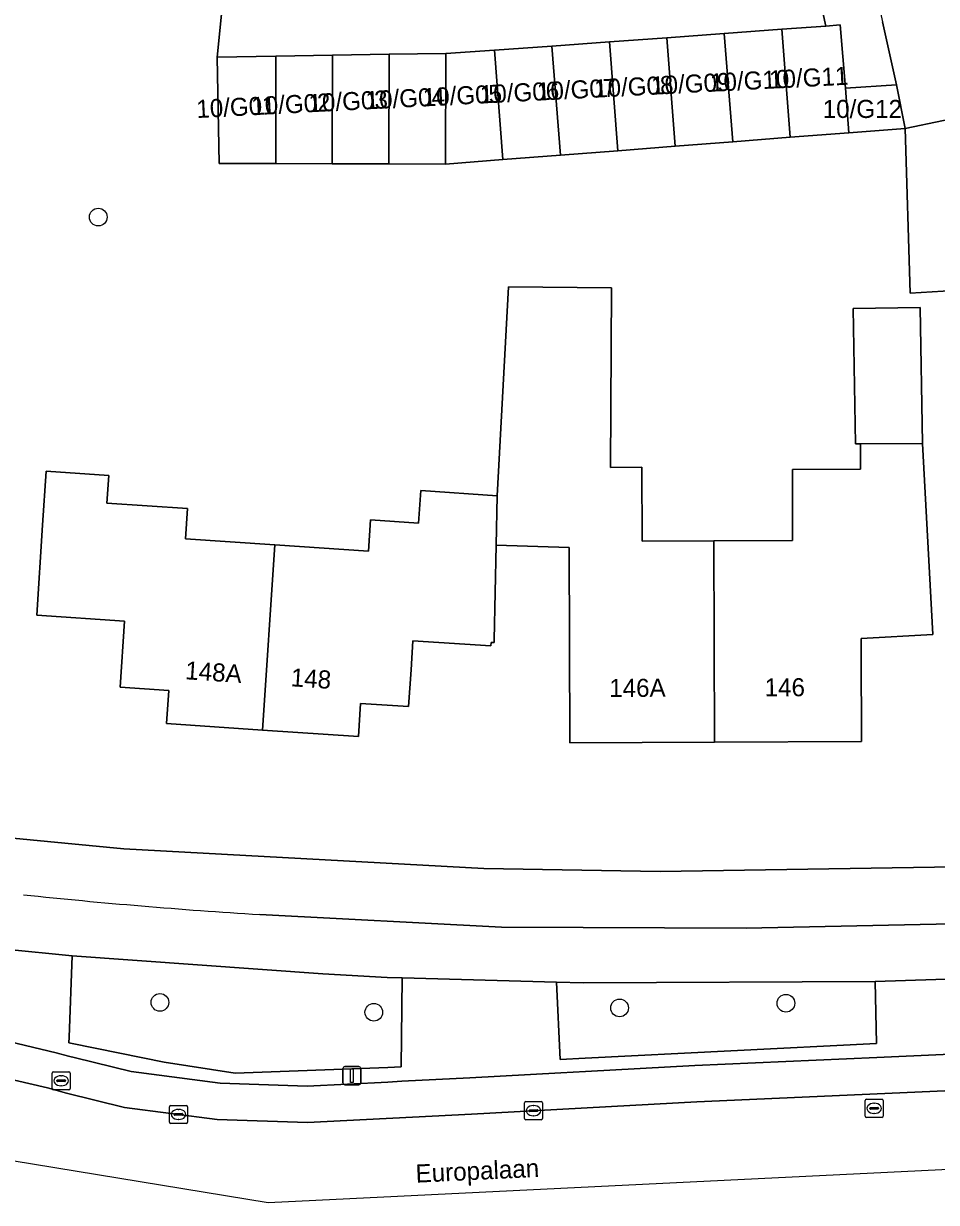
# Model space of a CAD drawing. Extents: x 160030 to 160839, y 385325 to 386450.
# Drawn here: x 160739.9 to 160790.4, y 385324.6 to 385389.9 of the extents above; entities that cross this region are included whole.
import ezdxf

# ---------------------------------------------------------------- set-up
doc = ezdxf.new("R2010")
doc.units = 0
for name, color, linetype in [('IMGEO_Berm_groen', 7, 'Continuous'), ('IMGEO_Boom', 7, 'Continuous'), ('IMGEO_Erf', 7, 'Continuous'), ('IMGEO_Fietspad_gesloten', 7, 'Continuous'), ('IMGEO_Kolk', 7, 'Continuous'), ('IMGEO_Lichtmast', 7, 'Continuous'), ('IMGEO_Muur', 7, 'Continuous'), ('IMGEO_Openbare_ruimte_label', 7, 'Continuous'), ('IMGEO_Pand', 7, 'Continuous'), ('IMGEO_Pand_nummerreeks', 7, 'Continuous'), ('IMGEO_Parkeervlak_open', 7, 'Continuous'), ('IMGEO_Rijbaan_lokaal_gesloten', 7, 'Continuous'), ('IMGEO_Rijbaan_lokaal_open', 7, 'Continuous'), ('IMGEO_Rioolput', 7, 'Continuous'), ('IMGEO_Voetpad_open', 7, 'Continuous')]:
    doc.layers.add(name, color=color, linetype=linetype)

msp = doc.modelspace()

# ---------------------------------------------------------------- linework, layer by layer
at = {"layer": 'IMGEO_Berm_groen'}
for points in [[(160760.875, 385337.062), (160760.045, 385337.085), (160756.493, 385337.275), (160742.627, 385338.286), (160742.459, 385333.785), (160742.434, 385333.462), (160743.994, 385333.158), (160747.724, 385332.392), (160751.643, 385331.797), (160760.083, 385332.107), (160760.828, 385332.142)], [(160787.053, 385336.853), (160770.908, 385336.778), (160769.431, 385336.82), (160769.629, 385332.549), (160771.008, 385332.613), (160787.135, 385333.434)]]:
    msp.add_lwpolyline(points, close=True, dxfattribs=at)
at = {"layer": 'IMGEO_Boom'}
for centre in [(160744.069, 385379.148), (160747.481, 385335.705), (160759.315, 385335.156), (160772.912, 385335.398), (160782.116, 385335.657)]:
    msp.add_circle(centre, 0.489, dxfattribs=at)
at = {"layer": 'IMGEO_Erf'}
for points in [[(160793.255, 385375.194), (160788.992, 385374.943), (160788.707, 385384.054), (160785.6, 385383.813), (160782.35, 385383.561), (160779.171, 385383.315), (160775.992, 385383.069), (160772.814, 385382.822), (160769.635, 385382.576), (160766.457, 385382.329), (160763.278, 385382.083), (160760.147, 385382.092), (160757.016, 385382.1), (160753.886, 385382.109), (160750.755, 385382.117), (160750.65, 385388), (160751.451, 385396.075)], [(160689.944, 385353.705), (160690.02, 385353.684), (160690.096, 385353.665), (160706.87, 385349.675), (160716.52, 385348.053), (160736.06, 385345.098), (160745.489, 385344.203), (160765.401, 385343.108), (160775.15, 385342.953), (160795.007, 385343.265), (160798.343, 385343.507), (160817.935, 385344.075), (160817.935, 385344.588), (160818.498, 385344.64)]]:
    msp.add_lwpolyline(points, dxfattribs=at)
msp.add_lwpolyline([(160748.999, 385363.029), (160748.887, 385361.34), (160753.841, 385361.012), (160759.015, 385360.67), (160759.13, 385362.4), (160761.791, 385362.224), (160761.91, 385364.018), (160766.141, 385363.721), (160766.771, 385375.293), (160772.47, 385375.23), (160772.419, 385365.3), (160774.15, 385365.306), (160774.166, 385361.224), (160778.124, 385361.24), (160782.486, 385361.257), (160782.471, 385365.187), (160786.244, 385365.202), (160786.239, 385366.613), (160785.963, 385366.612), (160785.845, 385374.088), (160789.545, 385374.147), (160789.664, 385366.627), (160790.249, 385356.057), (160786.28, 385355.837), (160786.283, 385355.133), (160786.303, 385350.133), (160778.169, 385350.101), (160770.168, 385350.07), (160770.146, 385355.62), (160770.126, 385360.873), (160766.085, 385360.996), (160765.977, 385355.765), (160765.974, 385355.611), (160765.799, 385355.61), (160765.787, 385355.423), (160761.482, 385355.707), (160761.376, 385354.101), (160761.241, 385352.065), (160758.582, 385352.241), (160758.461, 385350.422), (160753.158, 385350.773), (160747.854, 385351.124), (160747.975, 385352.958), (160745.286, 385353.136), (160745.529, 385356.8), (160740.663, 385357.122), (160740.993, 385362.112), (160741.19, 385365.088), (160744.647, 385364.86), (160744.545, 385363.324)], close=True, dxfattribs=at)
at = {"layer": 'IMGEO_Fietspad_gesloten'}
msp.add_lwpolyline([(160738.919, 385338.641), (160742.627, 385338.286), (160756.493, 385337.275), (160760.045, 385337.085), (160760.875, 385337.062), (160769.431, 385336.82), (160770.908, 385336.778), (160787.053, 385336.853), (160794.894, 385337.127), (160809.803, 385337.866), (160818.197, 385338.445), (160819.806, 385338.507), (160819.719, 385340.178), (160819.648, 385341.557), (160816.182, 385341.373), (160806.129, 385340.688), (160793.048, 385340.094), (160779.919, 385339.812), (160766.382, 385339.868), (160753.006, 385340.562)], dxfattribs=at)
msp.add_arc((160772.805, 385655.122), 315.183, 264.01411, 266.39838, dxfattribs=at)
at = {"layer": 'IMGEO_Kolk'}
for p, q in [((160748.009, 385329.081), (160748.009, 385329.933)), ((160748.084, 385330.007), (160748.936, 385330.007)), ((160748.497, 385329.787), (160748.522, 385329.787)), ((160749.01, 385329.933), (160749.01, 385329.081)), ((160767.648, 385329.288), (160767.648, 385330.14)), ((160767.723, 385330.214), (160768.575, 385330.214)), ((160767.907, 385329.708), (160767.907, 385329.72)), ((160767.95, 385329.757), (160768.348, 385329.757)), ((160768.136, 385329.994), (160768.161, 385329.994)), ((160768.391, 385329.72), (160768.391, 385329.708)), ((160768.649, 385330.14), (160768.649, 385329.288)), ((160748.268, 385329.501), (160748.268, 385329.513)), ((160748.706, 385329.464), (160748.308, 385329.464)), ((160748.311, 385329.55), (160748.709, 385329.55)), ((160748.52, 385329.227), (160748.495, 385329.227)), ((160748.752, 385329.513), (160748.752, 385329.501)), ((160768.575, 385329.214), (160767.723, 385329.214)), ((160768.345, 385329.671), (160767.947, 385329.671)), ((160768.159, 385329.434), (160768.134, 385329.434)), ((160748.936, 385329.007), (160748.084, 385329.007))]:
    msp.add_line(p, q, dxfattribs=at)
for points in [[(160748.009, 385329.081), (160748.009, 385329.933)], [(160748.084, 385330.007), (160748.936, 385330.007)], [(160749.01, 385329.933), (160749.01, 385329.081)], [(160767.648, 385329.288), (160767.648, 385330.14)], [(160767.723, 385330.214), (160768.575, 385330.214)], [(160768.649, 385330.14), (160768.649, 385329.288)], [(160768.575, 385329.214), (160767.723, 385329.214)], [(160748.936, 385329.007), (160748.084, 385329.007)]]:
    msp.add_lwpolyline(points, dxfattribs=at)
for centre, radius, start, end in [((160748.086, 385329.931), 0.0765, 91.55205, 178.44795), ((160748.086, 385329.931), 0.0765, 91.55205, 178.44795), ((160748.934, 385329.931), 0.0765, 1.55205, 88.44795), ((160748.934, 385329.931), 0.0765, 1.55205, 88.44795), ((160767.725, 385330.138), 0.0765, 91.55205, 178.44795), ((160767.725, 385330.138), 0.0765, 91.55205, 178.44795), ((160767.947, 385329.717), 0.0403, 85.87752, 175.75265), ((160767.944, 385329.707), 0.0366, 178.93798, 274.71019), ((160768.348, 385329.714), 0.043, 264.86636, 352.45326), ((160768.352, 385329.719), 0.0386, 1.73085, 96.63898), ((160768.573, 385330.138), 0.0765, 1.55205, 88.44795), ((160768.573, 385330.138), 0.0765, 1.55205, 88.44795), ((160748.086, 385329.083), 0.0765, 181.55205, 268.44795), ((160748.086, 385329.083), 0.0765, 181.55205, 268.44795), ((160748.308, 385329.51), 0.0403, 85.87752, 175.75265), ((160748.305, 385329.5), 0.0366, 178.93798, 274.71019), ((160748.709, 385329.507), 0.043, 264.86636, 352.45326), ((160748.713, 385329.512), 0.0386, 1.73085, 96.63898), ((160748.934, 385329.083), 0.0765, 271.55205, 358.44795), ((160748.934, 385329.083), 0.0765, 271.55205, 358.44795), ((160767.725, 385329.29), 0.0765, 181.55205, 268.44795), ((160767.725, 385329.29), 0.0765, 181.55205, 268.44795), ((160768.573, 385329.29), 0.0765, 271.55205, 358.44795), ((160768.573, 385329.29), 0.0765, 271.55205, 358.44795)]:
    msp.add_arc(centre, radius, start, end, dxfattribs=at)
for centre, major_axis, ratio, start_param, end_param in [((160748.496, 385329.507), (-0.387, 0.002), 0.722429, 4.712389, 7.853982), ((160748.521, 385329.507), (-0.39, 0.002), 0.717154, 1.570796, 4.712389), ((160768.135, 385329.714), (-0.387, 0.002), 0.722429, 4.712389, 7.853982), ((160768.16, 385329.714), (-0.39, 0.002), 0.717154, 1.570796, 4.712389)]:
    msp.add_ellipse(centre, major_axis=major_axis, ratio=ratio, start_param=start_param, end_param=end_param, dxfattribs=at)
at = {"layer": 'IMGEO_Lichtmast'}
for p, q in [((160757.604, 385331.249), (160757.604, 385332.049)), ((160757.604, 385332.049), (160757.604, 385331.249)), ((160757.704, 385332.149), (160758.494, 385332.149)), ((160758.494, 385332.149), (160757.704, 385332.149)), ((160758.594, 385332.049), (160758.594, 385331.249)), ((160758.594, 385331.249), (160758.594, 385332.049)), ((160758.494, 385331.149), (160757.704, 385331.149)), ((160757.704, 385331.149), (160758.494, 385331.149))]:
    msp.add_line(p, q, dxfattribs=at)
msp.add_lwpolyline([(160758.024, 385332.024), (160758.174, 385332.024), (160758.174, 385331.274), (160758.024, 385331.274), (160758.024, 385332.024)], dxfattribs=at)
for centre, start, end in [((160757.704, 385332.049), 90, 180), ((160757.704, 385332.049), 90, 180), ((160758.494, 385332.049), 0, 90), ((160758.494, 385332.049), 360, 90), ((160757.704, 385331.249), 180, 270), ((160757.704, 385331.249), 180, 270), ((160758.494, 385331.249), 270, 0), ((160758.494, 385331.249), 270, 0)]:
    msp.add_arc(centre, 0.1, start, end, dxfattribs=at)
at = {"layer": 'IMGEO_Muur'}
msp.add_lwpolyline([(160750.65, 385388), (160751.451, 385396.075)], dxfattribs=at)
at = {"layer": 'IMGEO_Pand'}
for points in [[(160809.548, 385388.768), (160808.287, 385388.503), (160807.798, 385390.833), (160809.183, 385391.124), (160809.109, 385391.476), (160812.533, 385392.356), (160798.688, 385455.032), (160774.31, 385449.642), (160787.467, 385389.948), (160788.235, 385386.464), (160788.707, 385384.054), (160792.951, 385384.942), (160802.259, 385386.891), (160809.612, 385388.463)], [(160785.6, 385383.813), (160785.404, 385386.273), (160785.125, 385389.777), (160784.316, 385389.718), (160781.886, 385389.54), (160782.35, 385383.561)], [(160775.527, 385389.074), (160772.347, 385388.841), (160772.814, 385382.822), (160775.992, 385383.069)], [(160775.992, 385383.069), (160779.171, 385383.315), (160778.707, 385389.307), (160775.527, 385389.074)], [(160779.171, 385383.315), (160782.35, 385383.561), (160781.886, 385389.54), (160778.707, 385389.307)], [(160766.457, 385382.329), (160769.635, 385382.576), (160769.168, 385388.608), (160765.988, 385388.375)], [(160772.347, 385388.841), (160769.168, 385388.608), (160769.635, 385382.576), (160772.814, 385382.822)], [(160753.886, 385382.109), (160753.902, 385388.053), (160750.65, 385388), (160750.755, 385382.117)], [(160753.886, 385382.109), (160757.016, 385382.1), (160757.033, 385388.105), (160753.902, 385388.053)], [(160757.016, 385382.1), (160760.147, 385382.092), (160760.164, 385388.156), (160757.033, 385388.105)], [(160763.295, 385388.207), (160760.164, 385388.156), (160760.147, 385382.092), (160763.278, 385382.083)], [(160763.278, 385382.083), (160766.457, 385382.329), (160765.988, 385388.375), (160763.295, 385388.207)], [(160788.707, 385384.054), (160788.235, 385386.464), (160785.404, 385386.273), (160785.6, 385383.813)], [(160792.951, 385384.942), (160788.707, 385384.054), (160788.992, 385374.943), (160793.255, 385375.194)], [(160778.124, 385361.24), (160774.166, 385361.224), (160774.15, 385365.306), (160772.419, 385365.3), (160772.47, 385375.23), (160766.771, 385375.293), (160766.141, 385363.721), (160766.085, 385360.996), (160770.126, 385360.873), (160770.146, 385355.62), (160770.168, 385350.07), (160778.169, 385350.101)], [(160785.963, 385366.612), (160786.239, 385366.613), (160789.664, 385366.627), (160789.545, 385374.147), (160785.845, 385374.088)], [(160789.664, 385366.627), (160786.239, 385366.613), (160786.244, 385365.202), (160782.471, 385365.187), (160782.486, 385361.257), (160778.124, 385361.24), (160778.169, 385350.101), (160786.303, 385350.133), (160786.283, 385355.133), (160786.28, 385355.837), (160790.249, 385356.057)], [(160753.841, 385361.012), (160748.887, 385361.34), (160748.999, 385363.029), (160744.545, 385363.324), (160744.647, 385364.86), (160741.19, 385365.088), (160740.993, 385362.112), (160740.663, 385357.122), (160745.529, 385356.8), (160745.286, 385353.136), (160747.975, 385352.958), (160747.854, 385351.124), (160753.158, 385350.773)], [(160753.158, 385350.773), (160758.461, 385350.422), (160758.582, 385352.241), (160761.241, 385352.065), (160761.376, 385354.101), (160761.482, 385355.707), (160765.787, 385355.423), (160765.799, 385355.61), (160765.974, 385355.611), (160765.977, 385355.765), (160766.085, 385360.996), (160766.141, 385363.721), (160761.91, 385364.018), (160761.791, 385362.224), (160759.13, 385362.4), (160759.015, 385360.67), (160753.841, 385361.012)]]:
    msp.add_lwpolyline(points, close=True, dxfattribs=at)
at = {"layer": 'IMGEO_Parkeervlak_open'}
for points in [[(160811.806, 385333.871), (160803.758, 385333.456), (160795.604, 385333.055), (160790.811, 385332.82), (160787.154, 385332.657), (160777.083, 385332.209), (160771.025, 385331.881), (160769.663, 385331.807), (160764.619, 385331.534), (160760.87, 385331.339), (160760.089, 385331.298), (160755.63, 385331.066), (160750.816, 385331.23), (160745.893, 385331.873), (160742.814, 385332.629), (160742.42, 385332.735), (160741.745, 385332.917), (160738.725, 385333.626), (160737.058, 385334.018), (160727.673, 385336.603), (160718.226, 385339.097)], [(160713.421, 385338.288), (160727.15, 385334.664), (160736.562, 385332.071), (160741.253, 385330.969), (160742.313, 385330.683), (160745.523, 385329.896), (160750.651, 385329.226), (160755.648, 385329.055), (160764.726, 385329.528), (160777.182, 385330.203), (160790.905, 385330.813), (160803.859, 385331.45), (160814.938, 385332.019)]]:
    msp.add_lwpolyline(points, dxfattribs=at)
at = {"layer": 'IMGEO_Rijbaan_lokaal_gesloten'}
for points in [[(160826.235, 385332.526), (160826.092, 385332.518), (160824.753, 385332.428), (160824.686, 385332.425), (160820.224, 385332.149), (160816.775, 385332.116), (160814.938, 385332.019), (160803.859, 385331.45), (160790.905, 385330.813), (160777.182, 385330.203), (160764.726, 385329.528), (160755.648, 385329.055), (160750.651, 385329.226), (160745.523, 385329.896), (160742.313, 385330.683), (160741.253, 385330.969), (160736.562, 385332.071)], [(160721.519, 385329.871), (160753.472, 385324.638), (160828.397, 385328.305)]]:
    msp.add_lwpolyline(points, dxfattribs=at)
at = {"layer": 'IMGEO_Rijbaan_lokaal_open'}
msp.add_lwpolyline([(160759.214, 385396.647), (160757.396, 385395.957), (160751.451, 385396.075), (160750.65, 385388), (160753.902, 385388.053), (160757.033, 385388.105), (160760.164, 385388.156), (160763.295, 385388.207), (160765.988, 385388.375), (160769.168, 385388.608), (160772.347, 385388.841), (160775.527, 385389.074), (160778.707, 385389.307), (160781.886, 385389.54), (160784.316, 385389.718), (160773.25, 385440.048), (160771.31, 385448.855)], dxfattribs=at)
at = {"layer": 'IMGEO_Rioolput'}
for p, q in [((160741.517, 385330.943), (160741.517, 385331.795)), ((160741.592, 385331.869), (160742.444, 385331.869)), ((160742.518, 385331.795), (160742.518, 385330.943)), ((160741.776, 385331.363), (160741.776, 385331.375)), ((160742.214, 385331.326), (160741.816, 385331.326)), ((160741.819, 385331.412), (160742.217, 385331.412)), ((160742.028, 385331.089), (160742.003, 385331.089)), ((160742.005, 385331.649), (160742.03, 385331.649)), ((160742.26, 385331.375), (160742.26, 385331.363)), ((160742.444, 385330.869), (160741.592, 385330.869)), ((160786.499, 385329.417), (160786.499, 385330.269)), ((160786.574, 385330.343), (160787.426, 385330.343)), ((160786.758, 385329.837), (160786.758, 385329.849)), ((160787.196, 385329.8), (160786.798, 385329.8)), ((160786.801, 385329.886), (160787.199, 385329.886)), ((160786.987, 385330.123), (160787.012, 385330.123)), ((160787.242, 385329.849), (160787.242, 385329.837)), ((160787.5, 385330.269), (160787.5, 385329.417)), ((160787.426, 385329.343), (160786.574, 385329.343)), ((160787.01, 385329.563), (160786.985, 385329.563))]:
    msp.add_line(p, q, dxfattribs=at)
for points in [[(160741.517, 385330.943), (160741.517, 385331.795)], [(160741.592, 385331.869), (160742.444, 385331.869)], [(160742.518, 385331.795), (160742.518, 385330.943)], [(160742.444, 385330.869), (160741.592, 385330.869)], [(160786.499, 385329.417), (160786.499, 385330.269)], [(160786.574, 385330.343), (160787.426, 385330.343)], [(160787.5, 385330.269), (160787.5, 385329.417)], [(160787.426, 385329.343), (160786.574, 385329.343)]]:
    msp.add_lwpolyline(points, dxfattribs=at)
for centre, radius, start, end in [((160741.594, 385331.793), 0.0765, 91.55205, 178.44795), ((160741.594, 385331.793), 0.0765, 91.55205, 178.44795), ((160742.442, 385331.793), 0.0765, 1.55205, 88.44795), ((160742.442, 385331.793), 0.0765, 1.55205, 88.44795), ((160741.816, 385331.372), 0.0403, 85.87752, 175.75265), ((160741.813, 385331.362), 0.0366, 178.93798, 274.71019), ((160742.217, 385331.369), 0.043, 264.86636, 352.45326), ((160742.221, 385331.374), 0.0386, 1.73085, 96.63898), ((160741.594, 385330.945), 0.0765, 181.55205, 268.44795), ((160741.594, 385330.945), 0.0765, 181.55205, 268.44795), ((160742.442, 385330.945), 0.0765, 271.55205, 358.44795), ((160742.442, 385330.945), 0.0765, 271.55205, 358.44795), ((160786.576, 385330.267), 0.0765, 91.55205, 178.44795), ((160786.576, 385330.267), 0.0765, 91.55205, 178.44795), ((160786.798, 385329.846), 0.0403, 85.87752, 175.75265), ((160786.795, 385329.836), 0.0366, 178.93798, 274.71019), ((160787.199, 385329.843), 0.043, 264.86636, 352.45326), ((160787.203, 385329.848), 0.0386, 1.73085, 96.63898), ((160787.424, 385330.267), 0.0765, 1.55205, 88.44795), ((160787.424, 385330.267), 0.0765, 1.55205, 88.44795), ((160786.576, 385329.419), 0.0765, 181.55205, 268.44795), ((160786.576, 385329.419), 0.0765, 181.55205, 268.44795), ((160787.424, 385329.419), 0.0765, 271.55205, 358.44795), ((160787.424, 385329.419), 0.0765, 271.55205, 358.44795)]:
    msp.add_arc(centre, radius, start, end, dxfattribs=at)
for centre, major_axis, ratio, start_param, end_param in [((160742.004, 385331.369), (-0.387, 0.002), 0.722429, 4.712389, 7.853982), ((160742.029, 385331.369), (-0.39, 0.002), 0.717154, 1.570796, 4.712389), ((160786.986, 385329.843), (-0.387, 0.002), 0.722429, 4.712389, 7.853982), ((160787.011, 385329.843), (-0.39, 0.002), 0.717154, 1.570796, 4.712389)]:
    msp.add_ellipse(centre, major_axis=major_axis, ratio=ratio, start_param=start_param, end_param=end_param, dxfattribs=at)
at = {"layer": 'IMGEO_Voetpad_open'}
for points in [[(160773.25, 385440.048), (160784.316, 385389.718), (160785.125, 385389.777), (160785.404, 385386.273), (160788.235, 385386.464), (160787.467, 385389.948)], [(160825.825, 385344.396), (160817.935, 385344.075), (160798.343, 385343.507), (160795.007, 385343.265), (160775.15, 385342.953), (160765.401, 385343.108), (160745.489, 385344.203), (160736.06, 385345.098), (160716.52, 385348.053), (160706.87, 385349.675), (160690.096, 385353.665), (160690.02, 385353.684), (160689.944, 385353.705), (160683.877, 385354.603)], [(160753.006, 385340.562), (160766.382, 385339.868), (160779.919, 385339.812), (160793.048, 385340.094), (160806.129, 385340.688), (160816.182, 385341.373), (160819.648, 385341.557), (160821.16, 385341.638)], [(160769.431, 385336.82), (160760.875, 385337.062), (160760.828, 385332.142), (160760.083, 385332.107), (160751.643, 385331.797), (160747.724, 385332.392), (160743.994, 385333.158), (160742.434, 385333.462), (160742.459, 385333.785), (160742.627, 385338.286), (160738.919, 385338.641), (160738.78, 385334.355), (160728.951, 385337.108), (160729.336, 385339.856)], [(160718.226, 385339.097), (160727.673, 385336.603), (160737.058, 385334.018), (160738.725, 385333.626), (160741.745, 385332.917), (160742.42, 385332.735), (160742.814, 385332.629), (160745.893, 385331.873), (160750.816, 385331.23), (160755.63, 385331.066), (160760.089, 385331.298), (160760.87, 385331.339), (160764.619, 385331.534), (160769.663, 385331.807), (160771.025, 385331.881), (160777.083, 385332.209), (160787.154, 385332.657), (160790.811, 385332.82), (160795.604, 385333.055), (160803.758, 385333.456), (160811.806, 385333.871)], [(160814.938, 385332.019), (160816.775, 385332.116), (160820.224, 385332.149), (160820.074, 385335.045), (160818.159, 385334.935), (160795.066, 385333.778), (160794.894, 385337.127), (160787.053, 385336.853), (160787.135, 385333.434), (160771.008, 385332.613), (160769.629, 385332.549), (160769.431, 385336.82)]]:
    msp.add_lwpolyline(points, dxfattribs=at)
msp.add_arc((160772.805, 385655.122), 315.183, 264.01411, 266.39838, dxfattribs=at)

# ---------------------------------------------------------------- texts
at = {"layer": 'IMGEO_Openbare_ruimte_label'}
msp.add_text('Europalaan', height=1, rotation=2.69361, dxfattribs=at).set_placement((160761.649, 385325.73))
at = {"layer": 'IMGEO_Pand_nummerreeks'}
for s, rotation, p in [('10/G09', 2.934, (160774.687, 385385.915)), ('10/G10', 2.934, (160777.945, 385386.082)), ('10/G11', 2.934, (160781.211, 385386.249)), ('10/G05', 2.934, (160762.051, 385385.267)), ('10/G06', 2.934, (160765.211, 385385.429)), ('10/G07', 2.934, (160768.371, 385385.591)), ('10/G08', 2.934, (160771.534, 385385.753)), ('10/G01', 2.934, (160749.522, 385384.625)), ('10/G02', 2.934, (160752.565, 385384.781)), ('10/G03', 2.934, (160755.731, 385384.944)), ('10/G04', 2.934, (160758.891, 385385.106)), ('148A', 356.21353, (160748.86, 385353.582)), ('148', 356.21353, (160754.695, 385353.196)), ('146A', 0.22371, (160772.342, 385352.599)), ('146', 0.22345, (160780.94, 385352.632))]:
    msp.add_text(s, height=1, rotation=rotation, dxfattribs=at).set_placement(p)
msp.add_text('10/G12', height=1, dxfattribs=at).set_placement((160784.153, 385384.632))

doc.saveas('drawing.dxf')
